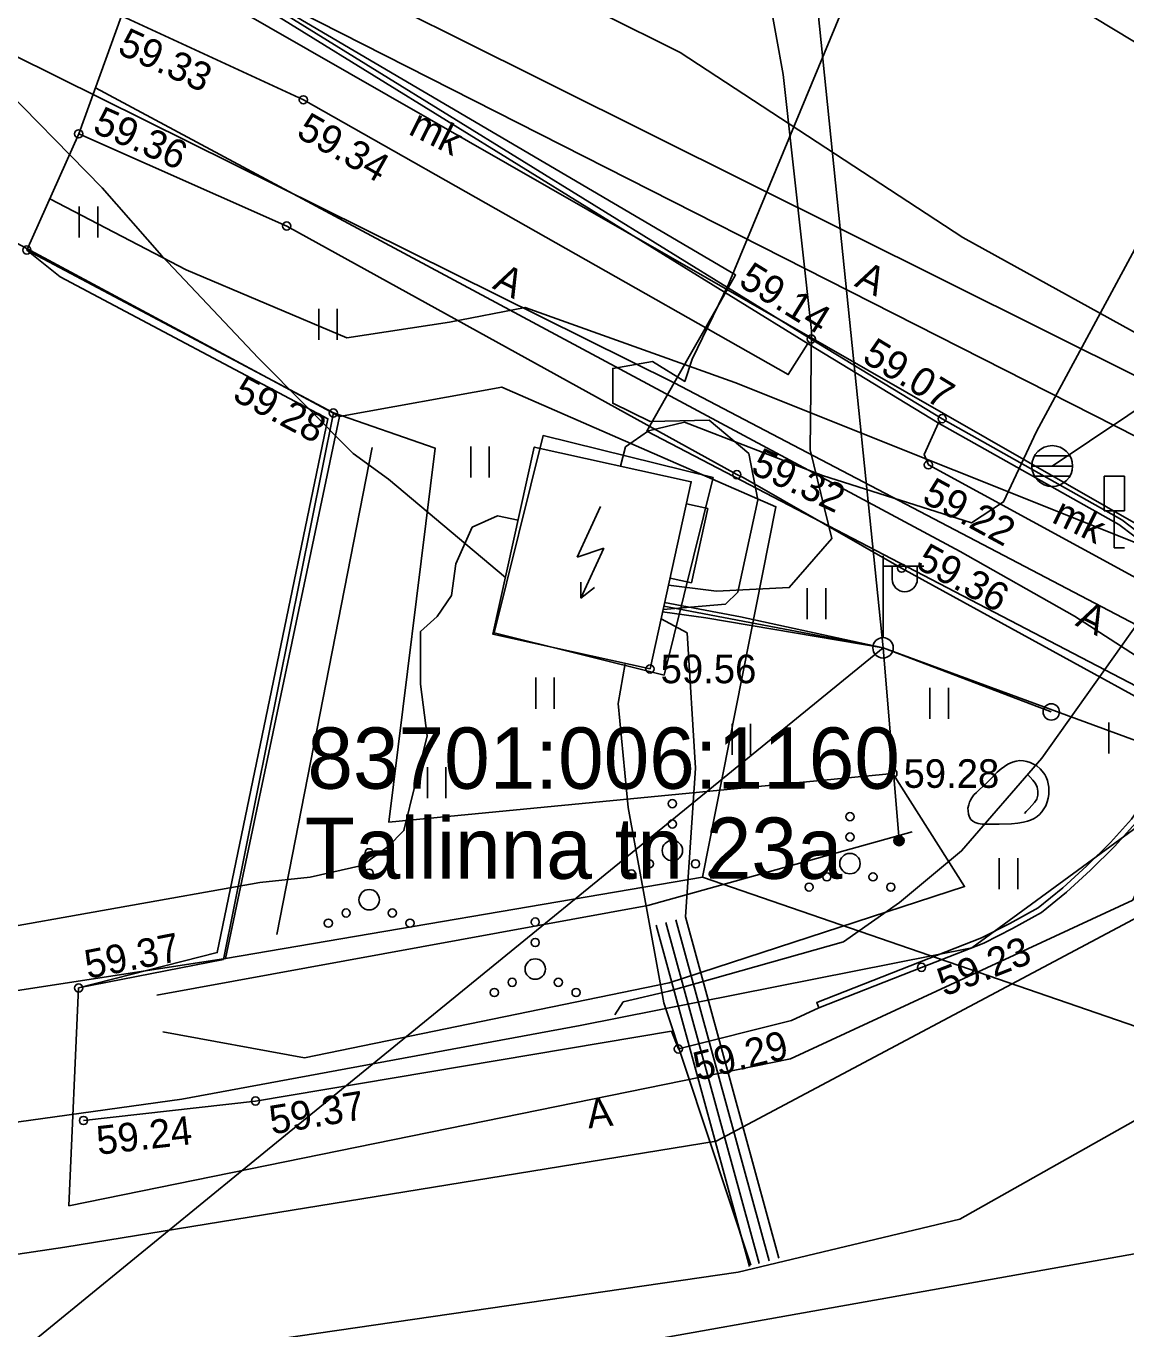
# Model space of a CAD drawing. Extents: x 580119 to 583377, y 6518915 to 6520820.
# Drawn here: x 581780.84 to 581807.76, y 6519742.09 to 6519773.99 of the extents above; entities that cross this region are included whole.
import ezdxf

# ---------------------------------------------------------------- set-up
doc = ezdxf.new("R2010")
doc.units = 0
for name, color, linetype in [('AED', 7, 'Continuous'), ('HALJASTUS', 7, 'Continuous'), ('HOONE', 7, 'Continuous'), ('Hoone Kõrval- või tootmishoone', 7, 'Continuous'), ('KORGUS-EH2000', 7, 'Continuous'), ('KPKAABEL', 7, 'Continuous'), ('L_AADRESS', 7, 'Continuous'), ('LIIKLUS', 7, 'Continuous'), ('MOOTPIIR', 7, 'Continuous'), ('MPKAABEL', 7, 'Continuous'), ('MPOHULIIN', 7, 'Continuous'), ('PIIR', 7, 'Continuous'), ('POST', 7, 'Continuous'), ('RELJEEF', 7, 'Continuous'), ('SITRASS', 7, 'Continuous'), ('SKKAEV', 7, 'Continuous'), ('SKTRASS', 7, 'Continuous'), ('TEE', 7, 'Continuous'), ('Tee Kergliiklustee Püsikate', 7, 'Continuous'), ('Tee Liiklusala', 7, 'Continuous'), ('Tee Tugimaantee Püsikate', 7, 'Continuous'), ('Tee Tänav Püsikate', 7, 'Continuous'), ('TUNNUS', 7, 'Continuous')]:
    doc.layers.add(name, color=color, linetype=linetype)

msp = doc.modelspace()

# ---------------------------------------------------------------- linework, layer by layer
at = {"layer": 'AED'}
msp.add_lwpolyline([(581782.123, 6519750.439), (581785.667, 6519751.136), (581788.358, 6519764.515), (581780.854, 6519768.503)], dxfattribs=at)
at = {"layer": 'HALJASTUS'}
for p, q in [((581782.134, 6519769.573), (581782.134, 6519768.812)), ((581782.589, 6519769.573), (581782.589, 6519768.812)), ((581787.999, 6519767.063), (581787.999, 6519766.302)), ((581788.454, 6519767.063), (581788.454, 6519766.302)), ((581786.973, 6519751.75), (581789.305, 6519763.668)), ((581791.718, 6519763.694), (581791.718, 6519762.933)), ((581792.173, 6519763.694), (581792.173, 6519762.933)), ((581799.952, 6519760.229), (581799.952, 6519759.468)), ((581800.407, 6519760.229), (581800.407, 6519759.468)), ((581793.309, 6519758.036), (581793.309, 6519757.275)), ((581793.764, 6519758.036), (581793.764, 6519757.275)), ((581802.955, 6519757.789), (581802.955, 6519757.028)), ((581803.41, 6519757.789), (581803.41, 6519757.028)), ((581798.114, 6519756.905), (581798.114, 6519756.144)), ((581798.569, 6519756.905), (581798.569, 6519756.144)), ((581807.337, 6519756.94), (581807.337, 6519756.179)), ((581790.658, 6519755.844), (581790.658, 6519755.083)), ((581791.113, 6519755.844), (581791.113, 6519755.083)), ((581804.651, 6519753.616), (581804.651, 6519752.855)), ((581805.106, 6519753.616), (581805.106, 6519752.855))]:
    msp.add_line(p, q, dxfattribs=at)
for points in [[(581788.358, 6519764.515), (581790.846, 6519763.656), (581789.715, 6519754.497), (581802.052, 6519755.688), (581803.806, 6519752.921), (581796.574, 6519750.563), (581787.649, 6519748.732), (581784.183, 6519749.368)], [(581802.521, 6519754.261), (581796.054, 6519752.458), (581784.04, 6519750.265)]]:
    msp.add_lwpolyline(points, dxfattribs=at)
for centre, radius in [((581796.655, 6519754.952), 0.1), ((581796.655, 6519754.452), 0.1), ((581801.001, 6519754.633), 0.1), ((581801.001, 6519754.133), 0.1), ((581796.655, 6519753.802), 0.25), ((581789.234, 6519753.749), 0.1), ((581796.09, 6519753.477), 0.1), ((581797.22, 6519753.477), 0.1), ((581801.001, 6519753.483), 0.25), ((581789.234, 6519753.249), 0.1), ((581795.655, 6519753.227), 0.1), ((581797.655, 6519753.227), 0.1), ((581800.436, 6519753.158), 0.1), ((581801.566, 6519753.158), 0.1), ((581800.001, 6519752.908), 0.1), ((581802.001, 6519752.908), 0.1), ((581789.234, 6519752.599), 0.25), ((581788.669, 6519752.274), 0.1), ((581789.799, 6519752.274), 0.1), ((581788.234, 6519752.024), 0.1), ((581790.234, 6519752.024), 0.1), ((581793.298, 6519752.052), 0.1), ((581793.298, 6519751.552), 0.1), ((581793.298, 6519750.902), 0.25), ((581792.733, 6519750.577), 0.1), ((581793.863, 6519750.577), 0.1), ((581792.298, 6519750.327), 0.1), ((581794.298, 6519750.327), 0.1)]:
    msp.add_circle(centre, radius, dxfattribs=at)
at = {"layer": 'HOONE'}
for p, q in [((581794.894, 6519762.226), (581794.326, 6519760.984)), ((581794.326, 6519760.984), (581794.973, 6519761.209)), ((581794.973, 6519761.209), (581794.418, 6519759.98)), ((581794.418, 6519760.376), (581794.418, 6519759.98)), ((581794.418, 6519759.98), (581794.749, 6519760.244))]:
    msp.add_line(p, q, dxfattribs=at)
msp.add_lwpolyline([(581796.107, 6519758.249), (581797.118, 6519762.83), (581793.275, 6519763.678), (581792.264, 6519759.098)], close=True, dxfattribs=at)
at = {"layer": 'Hoone Kõrval- või tootmishoone'}
msp.add_lwpolyline([(581797.649, 6519762.932), (581796.451, 6519758.1), (581792.292, 6519759.131), (581793.491, 6519763.963)], close=True, dxfattribs=at)
at = {"layer": 'KORGUS-EH2000'}
for centre in [(581787.624, 6519772.182), (581782.125, 6519771.347), (581787.215, 6519769.092), (581780.854, 6519768.503), (581800.054, 6519766.324), (581788.358, 6519764.515), (581803.256, 6519764.375), (581802.921, 6519763.244), (581798.232, 6519763.005), (581802.265, 6519760.715), (581796.107, 6519758.249), (581802.052, 6519755.688), (581802.753, 6519750.943), (581782.123, 6519750.439), (581796.802, 6519748.947), (581786.451, 6519747.671), (581782.242, 6519747.194)]:
    msp.add_circle(centre, 0.1, dxfattribs=at)
at = {"layer": 'KPKAABEL'}
for points in [[(581796.559, 6519760.3), (581797.734, 6519760.156), (581799.516, 6519760.242), (581800.555, 6519761.438), (581800.023, 6519763.613), (581800.059, 6519766.531), (581799.363, 6519772.801), (581798.684, 6519776.594)], [(581795.386, 6519763.212), (581795.504, 6519763.684), (581796.07, 6519764.078), (581796.949, 6519764.289), (581800.332, 6519762.988), (581803.977, 6519761.824), (581804.762, 6519762.336), (581805.563, 6519764.063), (581810.484, 6519773.184)], [(581795.497, 6519758.384), (581795.324, 6519757.402), (581795.574, 6519754.859), (581796.449, 6519750.074), (581798.574, 6519743.656)]]:
    msp.add_lwpolyline(points, dxfattribs=at)
at = {"layer": 'LIIKLUS'}
for p, q in [((581807.219, 6519762.967), (581807.219, 6519762.117)), ((581807.719, 6519762.967), (581807.219, 6519762.967)), ((581807.719, 6519762.967), (581807.719, 6519762.117)), ((581807.719, 6519762.117), (581807.219, 6519762.117)), ((581807.469, 6519762.117), (581807.469, 6519761.217)), ((581807.719, 6519761.217), (581807.469, 6519761.217))]:
    msp.add_line(p, q, dxfattribs=at)
at = {"layer": 'MOOTPIIR'}
msp.add_lwpolyline([(581781.88, 6519745.103), (581799.542, 6519748.705), (581807.924, 6519752.591), (581809.82, 6519756.837), (581810.577, 6519764.138), (581791.291, 6519773.748), (581787.341, 6519775.717), (581784.119, 6519776.172), (581783.17, 6519774.233), (581782.125, 6519771.347), (581780.854, 6519768.503), (581781.674, 6519767.847), (581788.225, 6519764.375), (581785.516, 6519751.304), (581782.123, 6519750.439)], close=True, dxfattribs=at)
at = {"layer": 'MPKAABEL'}
for p, q in [((581801.81, 6519758.765), (581796.445, 6519759.784)), ((581796.255, 6519751.977), (581798.54, 6519743.624)), ((581796.496, 6519752.044), (581798.781, 6519743.69)), ((581796.737, 6519752.111), (581799.022, 6519743.756))]:
    msp.add_line(p, q, dxfattribs=at)
for points in [[(581796.427, 6519759.701), (581797.957, 6519759.836), (581798.258, 6519760.129), (581798.746, 6519762.391), (581798.523, 6519763.52), (581797.555, 6519764.336), (581796.109, 6519764.309), (581795.195, 6519764.754), (581795.195, 6519765.605), (581796.172, 6519765.777), (581796.957, 6519765.289), (581797.141, 6519765.832), (581798.039, 6519767.684), (581801.391, 6519775.781)], [(581792.57, 6519760.485), (581789.703, 6519762.891), (581788.84, 6519763.52), (581786.523, 6519765.855), (581784.16, 6519768.363), (581782.699, 6519770.023), (581779.977, 6519772.797)], [(581792.881, 6519761.894), (581792.371, 6519761.996), (581791.758, 6519761.719), (581791.352, 6519760.82), (581791.246, 6519760.047), (581790.898, 6519759.535), (581790.492, 6519759.164), (581790.492, 6519757.875), (581790.656, 6519756.609), (581790.086, 6519754.293), (581789.691, 6519753.898), (581789.055, 6519753.434), (581787.793, 6519753.152), (581786.559, 6519753.02), (581779.582, 6519751.777)], [(581796.415, 6519759.647), (581797.473, 6519759.5), (581801.81, 6519758.765)], [(581796.465, 6519759.874), (581798.324, 6519759.523), (581801.81, 6519758.765)], [(581796.377, 6519759.473), (581797.017, 6519759.131), (581797.224, 6519755.823), (581796.978, 6519752.178), (581799.263, 6519743.822)]]:
    msp.add_lwpolyline(points, dxfattribs=at)
at = {"layer": 'MPOHULIIN'}
for p, q in [((581786.126, 6519745.969), (581801.81, 6519758.765)), ((581777.925, 6519739.278), (581786.126, 6519745.969))]:
    msp.add_line(p, q, dxfattribs=at)
for points in [[(581386.073, 6520026.019), (581416.877, 6520008.198), (581446.297, 6519991.391), (581473.567, 6519975.61), (581504.784, 6519957.665), (581539.717, 6519936.988), (581580.339, 6519912.712), (581617.797, 6519889.378), (581651.138, 6519869.543), (581688.963, 6519846.821), (581727.775, 6519823.511), (581768.986, 6519798.831), (581799.645, 6519779.996), (581800.763, 6519769.028)], [(581800.763, 6519769.028), (581801.81, 6519758.765)], [(581801.81, 6519758.765), (581809.431, 6519755.967)]]:
    msp.add_lwpolyline(points, dxfattribs=at)
at = {"layer": 'PIIR'}
for points in [[(582014.36, 6519714.4), (581954.58, 6519728.06), (581945.07, 6519730.21), (581944.37, 6519727.29), (581898.97, 6519737.29), (581899.66, 6519740.22), (581848.58, 6519751.11), (581827.48, 6519756.43), (581810.2, 6519762.82), (581785.83, 6519775.2), (581761.13, 6519789.94), (581562.34, 6519908.5)], [(581707.45, 6519738.72), (581736.84, 6519743.64), (581785.72, 6519751.16), (581797.39, 6519753.15), (581818.63, 6519745.83), (581759.12, 6519735.22), (581739.49, 6519732.55), (581707.53, 6519728.73)]]:
    msp.add_lwpolyline(points, dxfattribs=at)
for points in [[(581756.15, 6519781.82), (581761.13, 6519789.94), (581785.83, 6519775.2), (581810.2, 6519762.82), (581827.48, 6519756.43), (581848.58, 6519751.11), (581899.66, 6519740.22), (581898.97, 6519737.29), (581944.37, 6519727.29), (581945.07, 6519730.21), (581954.58, 6519728.06), (581950.45, 6519719.52), (581940.85, 6519717.73), (581876.19, 6519740.16), (581862.95, 6519745.89), (581836.27, 6519746.21), (581821.06, 6519746.26), (581818.91, 6519746.03), (581818.63, 6519745.83), (581797.39, 6519753.15), (581799.19, 6519762.22), (581792.48, 6519765.15), (581788.51, 6519764.43)], [(581745.87, 6519787.29), (581756.15, 6519781.82), (581788.51, 6519764.43), (581785.72, 6519751.16), (581736.84, 6519743.64)], [(581788.51, 6519764.43), (581792.48, 6519765.15), (581799.19, 6519762.22), (581797.39, 6519753.15), (581785.72, 6519751.16)], [(581757.43, 6519646.61), (581749.03, 6519634.03), (581724.56, 6519646.71), (581738.8, 6519670.79), (581758.6, 6519703.51), (581759.12, 6519735.22), (581818.63, 6519745.83), (581799.14, 6519713.16), (581792.88, 6519699.16), (581778.97, 6519676.98), (581764.34, 6519656.94)]]:
    msp.add_lwpolyline(points, close=True, dxfattribs=at)
at = {"layer": 'POST'}
for p, q in [((581801.81, 6519759.015), (581801.81, 6519761.015)), ((581801.81, 6519760.765), (581802.81, 6519760.765)), ((581802.036, 6519760.444), (581802.036, 6519760.765)), ((581802.649, 6519760.444), (581802.649, 6519760.765)), ((581801.81, 6519758.765), (581801.81, 6519758.765))]:
    msp.add_line(p, q, dxfattribs=at)
for points in [[(581805.929, 6519757.196), (581801.81, 6519758.765)], [(581802.202, 6519754.046), (581801.81, 6519758.765)]]:
    msp.add_lwpolyline(points, dxfattribs=at)
for centre, radius in [((581801.81, 6519758.765), 0.25), ((581805.929, 6519757.196), 0.2), ((581802.202, 6519754.046), 0.125), ((581802.202, 6519754.046), 0.105), ((581802.202, 6519754.046), 0.0851), ((581802.202, 6519754.046), 0.0651), ((581802.202, 6519754.046), 0.0451), ((581802.202, 6519754.046), 0.0251), ((581802.202, 6519754.046), 0.00511)]:
    msp.add_circle(centre, radius, dxfattribs=at)
msp.add_arc((581802.343, 6519760.444), 0.306, 180, 0, dxfattribs=at)
at = {"layer": 'RELJEEF'}
for points in [[(581803.888, 6519754.844), (581803.907, 6519754.919), (581803.928, 6519754.984), (581803.951, 6519755.038), (581803.981, 6519755.095), (581804.032, 6519755.165), (581804.094, 6519755.228), (581804.18, 6519755.305), (581804.317, 6519755.431), (581804.407, 6519755.52), (581804.535, 6519755.652), (581804.607, 6519755.723), (581804.704, 6519755.807), (581804.78, 6519755.862), (581804.868, 6519755.916), (581804.977, 6519755.967), (581805.066, 6519755.993), (581805.162, 6519756.005), (581805.246, 6519756.001), (581805.332, 6519755.985), (581805.409, 6519755.961), (581805.509, 6519755.913), (581805.571, 6519755.874), (581805.653, 6519755.806), (581805.709, 6519755.746), (581805.767, 6519755.664), (581805.8, 6519755.602), (581805.832, 6519755.521), (581805.855, 6519755.437), (581805.867, 6519755.355), (581805.872, 6519755.271), (581805.869, 6519755.179), (581805.855, 6519755.084), (581805.83, 6519754.994), (581805.791, 6519754.9), (581805.749, 6519754.826), (581805.695, 6519754.753), (581805.636, 6519754.688), (581805.58, 6519754.64), (581805.507, 6519754.59), (581805.421, 6519754.547), (581805.347, 6519754.52), (581805.245, 6519754.494), (581805.109, 6519754.474), (581804.952, 6519754.459), (581804.654, 6519754.446), (581804.392, 6519754.445), (581804.235, 6519754.451), (581804.14, 6519754.464), (581804.067, 6519754.487), (581804.008, 6519754.519), (581803.961, 6519754.564), (581803.927, 6519754.62), (581803.905, 6519754.697), (581803.893, 6519754.772), (581803.888, 6519754.844)], [(581805.273, 6519754.714), (581805.316, 6519754.76), (581805.384, 6519754.833), (581805.452, 6519754.906), (581805.52, 6519754.98), (581805.576, 6519755.062), (581805.601, 6519755.158), (581805.601, 6519755.258), (581805.58, 6519755.355), (581805.538, 6519755.446), (581805.475, 6519755.523), (581805.409, 6519755.599), (581805.343, 6519755.674)]]:
    msp.add_lwpolyline(points, dxfattribs=at)
at = {"layer": 'SITRASS'}
for points in [[(581810.204, 6519760.542), (581783.858, 6519775.64)], [(581782.534, 6519772.477), (581803.695, 6519761.124), (581806.499, 6519759.539), (581809.874, 6519757.363)], [(581781.415, 6519769.757), (581784.754, 6519768.017), (581788.689, 6519766.357), (581791.202, 6519766.738), (581793.048, 6519767.1), (581798.185, 6519765.258), (581808.916, 6519760.968), (581816.142, 6519759.95)], [(581795.25, 6519749.78), (581795.452, 6519750.099), (581796.569, 6519750.361), (581800.846, 6519751.566), (581802.214, 6519752.531), (581803.731, 6519753.795), (581805.7, 6519756.066), (581808.078, 6519759.422), (581808.938, 6519761.267)]]:
    msp.add_lwpolyline(points, dxfattribs=at)
at = {"layer": 'SKKAEV'}
for p, q in [((581806.381, 6519763.466), (581805.521, 6519763.466)), ((581805.451, 6519763.216), (581806.451, 6519763.216)), ((581806.381, 6519762.966), (581805.521, 6519762.966))]:
    msp.add_line(p, q, dxfattribs=at)
msp.add_circle((581805.951, 6519763.216), 0.5, dxfattribs=at)
at = {"layer": 'SKTRASS'}
msp.add_lwpolyline([(581805.951, 6519763.216), (581808.713, 6519765.067)], dxfattribs=at)
at = {"layer": 'TEE'}
for p, q in [((581797.524, 6519762.178), (581796.999, 6519762.294)), ((581797.121, 6519760.354), (581796.597, 6519760.47))]:
    msp.add_line(p, q, dxfattribs=at)
for points in [[(581800.24, 6519749.954), (581800.189, 6519750.082), (581802.703, 6519751.072), (581804.224, 6519751.664), (581804.916, 6519752.016), (581805.608, 6519752.401), (581806.212, 6519752.888), (581806.796, 6519753.427), (581807.377, 6519753.998), (581807.888, 6519754.569), (581808.328, 6519755.192), (581808.769, 6519755.883), (581809.096, 6519756.602), (581809.267, 6519757.333), (581809.357, 6519758.111), (581809.36, 6519758.891), (581809.256, 6519759.664), (581808.992, 6519760.39), (581808.7, 6519760.894), (581807.949, 6519761.508), (581807.578, 6519761.785), (581803.186, 6519764.256), (581799.981, 6519766.206), (581784.046, 6519776.054)], [(581800.24, 6519749.954), (581802.753, 6519750.943), (581804.281, 6519751.537), (581804.981, 6519751.894), (581805.686, 6519752.286), (581806.303, 6519752.783), (581806.892, 6519753.326), (581807.477, 6519753.902), (581807.996, 6519754.483), (581808.443, 6519755.115), (581808.891, 6519755.817), (581809.228, 6519756.557), (581809.404, 6519757.309), (581809.496, 6519758.103), (581809.498, 6519758.9), (581809.392, 6519759.698), (581809.118, 6519760.449), (581808.807, 6519760.986), (581808.034, 6519761.617), (581807.654, 6519761.901), (581803.256, 6519764.375), (581800.054, 6519766.324), (581784.119, 6519776.172)], [(581799.97, 6519766.213), (581799.489, 6519765.454), (581787.624, 6519772.182), (581783.17, 6519774.233)], [(581809.164, 6519756.929), (581802.265, 6519760.715), (581798.385, 6519762.932), (581798.232, 6519763.005), (581787.215, 6519769.092), (581782.125, 6519771.347)], [(581809.193, 6519759.83), (581802.921, 6519763.244), (581802.816, 6519763.502), (581803.171, 6519764.277)], [(581797.524, 6519762.178), (581797.121, 6519760.354)], [(581782.242, 6519747.194), (581786.451, 6519747.671), (581796.633, 6519749.381), (581796.802, 6519748.947), (581799.57, 6519749.64), (581800.24, 6519749.954)]]:
    msp.add_lwpolyline(points, dxfattribs=at)
at = {"layer": 'Tee Kergliiklustee Püsikate'}
msp.add_lwpolyline([(581756.768, 6519785.074), (581796.702, 6519765.254), (581814.375, 6519755.992)], dxfattribs=at)
at = {"layer": 'Tee Liiklusala'}
for points in [[(581720.385, 6519828.523), (581720.945, 6519826.955), (581768.718, 6519797.301), (581810.207, 6519772.249), (581818.526, 6519768.42), (581826.605, 6519765.656), (581834.638, 6519763.763), (581840.218, 6519763.089), (581848.295, 6519762.14), (581861.54, 6519763.296), (581864.958, 6519764.297), (581868.466, 6519765.325), (581882.933, 6519772.243), (581880.53, 6519775.58), (581877.628, 6519779.573), (581889.267, 6519791.94), (581896.552, 6519800.55), (581903.842, 6519794.858), (581906.334, 6519797.606), (581931.916, 6519825.128), (581939.519, 6519834.182)], [(581705.86, 6519736.754), (581784.648, 6519747.72), (581794.396, 6519749.519), (581803.985, 6519751.419), (581808.274, 6519754.564), (581809.545, 6519756.829), (581808.79, 6519757.416), (581796.027, 6519764.067), (581796.702, 6519765.254), (581797.826, 6519767.23), (581798.203, 6519767.893), (581782.381, 6519777.203), (581759.224, 6519791.01), (581748.242, 6519797.942), (581705.4, 6519824.156)], [(581813.136, 6519581.734), (581814.609, 6519596.327), (581820.112, 6519615.445), (581823.934, 6519625.234), (581847.476, 6519692.072), (581860.775, 6519729.697), (581865.294, 6519740.669), (581864.575, 6519744.639), (581863.32, 6519746.334), (581841.102, 6519747.218), (581827.648, 6519749.647), (581814.586, 6519754.011), (581808.571, 6519747.528), (581803.693, 6519744.783), (581798.267, 6519743.483), (581714.065, 6519731.241), (581710.969, 6519730.467)]]:
    msp.add_lwpolyline(points, dxfattribs=at)
at = {"layer": 'Tee Tugimaantee Püsikate'}
msp.add_lwpolyline([(581760.799, 6519794.446), (581789.112, 6519777.202), (581796.842, 6519773.339), (581803.767, 6519768.812), (581812.538, 6519763.965), (581820.976, 6519760.398)], dxfattribs=at)
at = {"layer": 'Tee Tänav Püsikate'}
msp.add_lwpolyline([(581705.381, 6519733.197), (581730.904, 6519736.516), (581781.788, 6519744.093), (581797.73, 6519746.692), (581808.192, 6519752.253), (581811.442, 6519754.035), (581814.375, 6519755.992)], dxfattribs=at)

# ---------------------------------------------------------------- texts
at = {"layer": 'KORGUS-EH2000'}
for s, rotation, p in [(' 59.33', 335.2775, (581782.804, 6519773.438)), (' 59.36', 336.0988, (581782.196, 6519771.507)), (' 59.34', 330.4446, (581787.193, 6519771.421)), (' 59.14', 328.2836, (581798.02, 6519767.787)), (' 59.07', 328.6742, (581801.045, 6519765.926)), (' 59.28', 332.0116, (581785.626, 6519764.976)), (' 59.32', 334.7665, (581798.306, 6519763.163)), (' 59.22', 331.4412, (581802.503, 6519762.475)), (' 59.36', 331.2425, (581802.349, 6519760.869)), (' 59.37', 11.1292, (581782.09, 6519750.61)), (' 59.23', 21.2425, (581803.07, 6519750.128)), (' 59.29', 14.0533, (581797.015, 6519748.098)), (' 59.37', 9.5297, (581786.596, 6519746.808)), (' 59.24', 6.473, (581782.341, 6519746.324))]:
    msp.add_text(s, height=0.7, rotation=rotation, dxfattribs=at).set_placement(p)
for s, p in [(' 59.56', (581796.107, 6519757.899)), (' 59.28', (581802.052, 6519755.338))]:
    msp.add_text(s, height=0.7, dxfattribs=at).set_placement(p)
at = {"layer": 'L_AADRESS'}
msp.add_text('Tallinna tn 23a', height=1.5, dxfattribs=at).set_placement((581787.659, 6519753.111))
at = {"layer": 'TEE'}
for s, rotation, p in [('mk', 333.536, (581790.165, 6519771.355)), ('A', 333.536, (581792.225, 6519767.576)), ('A', 333.536, (581801.088, 6519767.635)), ('mk', 333.536, (581805.91, 6519761.853)), ('A', 333.536, (581806.494, 6519759.325)), ('A', 6.8515, (581794.602, 6519746.998))]:
    msp.add_text(s, height=0.7, rotation=rotation, dxfattribs=at).set_placement(p)
at = {"layer": 'TUNNUS'}
msp.add_text('83701:006:1160', height=1.5, dxfattribs=at).set_placement((581787.722, 6519755.316))

doc.saveas('drawing.dxf')
